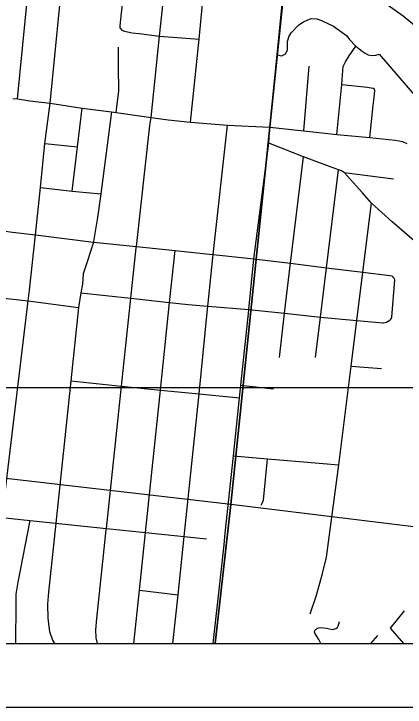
# Model space of a CAD drawing. Extents: x -8.2 to 38.5, y -0.1 to 21.9.
# Drawn here: x 4.076 to 4.691, y 13.864 to 14.955 of the extents above; entities that cross this region are included whole.
import ezdxf

# ---------------------------------------------------------------- set-up
doc = ezdxf.new("R2010")
doc.units = 0
for name, color, linetype in [('Default', 7, 'Continuous'), ('GM_X_Adjacent_County_Text', 7, 'Continuous'), ('GM_X_Airport_Location_Class_1', 7, 'Continuous'), ('GM_X_Section', 7, 'Continuous'), ('GM_X_Township', 7, 'Continuous'), ('GM_X_Township_Subdivision_Text', 7, 'Continuous'), ('GM_X_Township_Text', 7, 'Continuous')]:
    doc.layers.add(name, color=color, linetype=linetype)

msp = doc.modelspace()

# ---------------------------------------------------------------- linework, layer by layer
at = {"layer": 'Default'}
for points in [[(3.4133, 14.3673), (4.8235, 14.3673), (4.826, 14.3701), (4.9209, 14.4247), (5.0093, 14.4526), (5.1079, 14.4647), (5.3056, 14.4632), (5.5006, 14.42), (5.5963, 14.3828), (5.6234, 14.3673), (7.7858, 14.3673), (7.8175, 14.393), (7.9342, 14.5067), (8.01, 14.5807), (8.079, 14.6766), (8.1908, 14.868), (8.2378, 14.965), (8.3715, 15.1656), (8.4492, 15.2533), (8.7111, 15.5504), (8.81, 15.6288), (8.9073, 15.6804), (8.9634, 15.7165), (8.9634, 21.1673)], [(3.4095, 13.9645), (4.8235, 13.9645), (4.826, 13.9672), (4.9209, 14.0218), (5.0207, 14.0635), (5.1194, 14.0757), (5.317, 14.0741), (5.5121, 14.0309), (5.6077, 13.9937), (5.659, 13.9645), (7.7815, 13.9645)]]:
    msp.add_lwpolyline(points, dxfattribs=at)
for points in [[(3.4124, 13.9645), (4.3924, 13.9645), (4.4166, 14.1829), (3.4423, 14.2958)], [(4.3924, 13.9645), (4.7341, 13.9645), (4.7553, 13.9861), (4.7627, 13.9928), (4.7723, 13.9983), (4.7822, 14.0026), (4.7922, 14.0073), (4.7968, 14.011), (4.8026, 14.0173), (4.8057, 14.0198), (4.8218, 14.0278), (4.8494, 14.0408), (4.8835, 14.059), (4.9176, 14.0756), (4.9443, 14.0841), (4.9634, 14.0893), (4.9881, 14.0952), (5.003, 14.099), (5.0293, 14.1045), (5.0429, 14.1065), (4.4166, 14.1829)]]:
    msp.add_lwpolyline(points, close=True, dxfattribs=at)
at = {"layer": 'GM_X_Adjacent_County_Text'}
for points in [[(3.5428, 15.2954), (4.5212, 15.1931), (4.4166, 14.1829), (3.4423, 14.2958)], [(5.5208, 15.0744), (5.4096, 14.1041), (5.3356, 14.1149), (5.2909, 14.1152), (5.217, 14.1154), (5.198, 14.1143), (5.1802, 14.1143), (5.1428, 14.1148), (5.1257, 14.114), (5.0999, 14.1135), (5.0844, 14.1123), (5.0635, 14.1102), (5.0544, 14.1088), (5.0429, 14.1065), (4.4166, 14.1829), (4.5212, 15.1931)]]:
    msp.add_lwpolyline(points, close=True, dxfattribs=at)
at = {"layer": 'GM_X_Airport_Location_Class_1'}
msp.add_lwpolyline([(4.6497, 14.9791), (4.6875, 14.9514), (4.7057, 14.9371), (4.7124, 14.9313), (4.7815, 14.8367), (4.7999, 14.8149), (4.8111, 14.7952), (4.8155, 14.7812), (4.8161, 14.755), (4.8154, 14.7155), (4.8132, 14.694), (4.8175, 14.6716), (4.8331, 14.6197), (4.8347, 14.6071), (4.8372, 14.5609), (4.8388, 14.4806), (4.8425, 14.4695), (4.8471, 14.4631), (4.8511, 14.46), (4.8592, 14.4561), (4.8744, 14.4535)], dxfattribs=at)
at = {"layer": 'GM_X_Section'}
msp.add_lwpolyline([(2.1634, 13.9645), (4.8235, 13.9645), (4.826, 13.9672), (4.9209, 14.0218), (5.0207, 14.0635), (5.1194, 14.0757), (5.317, 14.0741), (5.5121, 14.0309), (5.6077, 13.9937), (5.659, 13.9645), (7.7815, 13.9645)], dxfattribs=at)
at = {"layer": 'GM_X_Township'}
for p, q in [((2.1634, 13.9645), (8.9634, 13.9645)), ((2.0634, 13.8645), (9.0634, 13.8645))]:
    msp.add_line(p, q, dxfattribs=at)
at = {"layer": 'GM_X_Township_Subdivision_Text'}
for p, q in [((4.0813, 14.821), (4.1035, 15.0481)), ((4.5315, 14.7709), (4.54, 14.8725)), ((4.1244, 14.7511), (4.1757, 14.7457)), ((4.5948, 14.7055), (4.6727, 14.6954)), ((4.6059, 14.4008), (4.6535, 14.397)), ((4.4325, 14.3707), (4.484, 14.3651)), ((4.2731, 14.0485), (4.3339, 14.0411)), ((4.6675, 13.9886), (4.6896, 14.0161)), ((4.6885, 13.9645), (4.6675, 13.9886)), ((4.6366, 13.9645), (4.6478, 13.9771))]:
    msp.add_line(p, q, dxfattribs=at)
for points in [[(4.2428, 14.932), (4.2428, 14.9353), (4.2433, 14.941), (4.2531, 15.0333), (4.2675, 15.169), (4.273, 15.2312), (4.2737, 15.2466), (4.2747, 15.2553), (4.2758, 15.2605), (4.2782, 15.2686)], [(4.2683, 14.5887), (4.2896, 14.7793), (4.2916, 14.7919), (4.3044, 14.9197), (4.316, 15.0264), (4.3289, 15.1614), (4.3334, 15.2004)], [(4.3536, 14.7844), (4.3668, 14.915), (4.3771, 15.0205), (4.3915, 15.1557), (4.3933, 15.1752), (4.3949, 15.1915), (4.3953, 15.1954), (4.3954, 15.2009), (4.3955, 15.2048), (4.3961, 15.207), (4.3978, 15.2074)], [(4.0573, 14.1626), (4.0984, 14.5037), (4.1001, 14.5204), (4.1098, 14.6072), (4.1178, 14.6816), (4.1244, 14.7511), (4.1327, 14.8141), (4.1553, 15.0436)], [(4.4897, 14.8901), (4.4969, 14.8888), (4.5027, 14.8919), (4.5057, 14.8978), (4.5057, 14.9112), (4.5077, 14.9184), (4.5115, 14.9248), (4.5239, 14.9376), (4.5309, 14.942), (4.5367, 14.9451), (4.5432, 14.9475), (4.5519, 14.947), (4.5591, 14.9445), (4.5782, 14.9352), (4.5985, 14.9209), (4.6026, 14.915), (4.6135, 14.9041), (4.6184, 14.8996), (4.6234, 14.8959), (4.6277, 14.8932), (4.6324, 14.8905), (4.6373, 14.8894), (4.6447, 14.8897), (4.6497, 14.8913), (4.7249, 14.8046)], [(4.2428, 14.932), (4.2454, 14.9292), (4.2498, 14.9273), (4.2616, 14.9251), (4.2729, 14.9241), (4.3044, 14.9197), (4.3668, 14.915)], [(4.2367, 14.7995), (4.2406, 14.8335), (4.2402, 14.8716), (4.24, 14.9023)], [(4.5836, 14.7651), (4.5915, 14.8436), (4.5926, 14.8658), (4.5934, 14.8722), (4.5968, 14.8794), (4.6028, 14.889), (4.6135, 14.9041)], [(4.5915, 14.8436), (4.6314, 14.8393), (4.6399, 14.8381)], [(4.6352, 14.7603), (4.6407, 14.8105), (4.642, 14.8234), (4.643, 14.8342), (4.6425, 14.836), (4.6399, 14.8381)], [(4.1673, 14.676), (4.1757, 14.7457), (4.1832, 14.8064)], [(4.3798, 14.4852), (4.3808, 14.495), (4.3813, 14.4999), (4.3888, 14.5762), (4.4118, 14.7796)], [(4.4932, 14.4145), (4.5013, 14.484), (4.5104, 14.5625), (4.5312, 14.7301)], [(4.5501, 14.4145), (4.5577, 14.478), (4.567, 14.5556), (4.5861, 14.7096)], [(4.1178, 14.6816), (4.1673, 14.676), (4.2122, 14.6717)], [(4.5413, 14.0111), (4.5512, 14.0403), (4.561, 14.0745), (4.5672, 14.1001), (4.5867, 14.2453), (4.6059, 14.4008), (4.6147, 14.4725), (4.6241, 14.5486), (4.6379, 14.6571)], [(4.0586, 14.6136), (4.0736, 14.6114), (4.1098, 14.6072), (4.2008, 14.5957), (4.2683, 14.5887), (4.3292, 14.5824), (4.388, 14.5763), (4.3888, 14.5762), (4.4529, 14.5695), (4.5104, 14.5625), (4.567, 14.5556), (4.6241, 14.5486), (4.6666, 14.5434), (4.6697, 14.5426), (4.671, 14.5419), (4.6726, 14.5409)], [(4.2211, 14.1455), (4.2448, 14.3694), (4.2594, 14.5074), (4.2681, 14.5866), (4.2683, 14.5887)], [(4.2642, 13.9645), (4.2731, 14.0485), (4.2826, 14.1391), (4.3061, 14.3632), (4.3206, 14.5007), (4.3292, 14.5824)], [(4.6666, 14.4732), (4.6685, 14.4748), (4.6694, 14.4761), (4.6698, 14.4777), (4.6744, 14.5367), (4.6737, 14.5388), (4.6726, 14.5409)], [(4.3892, 13.9645), (4.4005, 14.0679), (4.4062, 14.1199), (4.4081, 14.138), (4.4209, 14.2597), (4.4304, 14.3508), (4.4325, 14.3707), (4.445, 14.489), (4.4451, 14.49)], [(4.4451, 14.49), (4.5013, 14.484), (4.5577, 14.478), (4.6147, 14.4725), (4.6556, 14.4686), (4.6566, 14.4686), (4.6594, 14.4692), (4.6616, 14.47), (4.6666, 14.4732)], [(4.3258, 13.9645), (4.3339, 14.0411), (4.3435, 14.1328), (4.3672, 14.3571), (4.3798, 14.4852)], [(4.1653, 14.3774), (4.2448, 14.3694), (4.3061, 14.3632), (4.3672, 14.3571), (4.4304, 14.3508)], [(4.4209, 14.2597), (4.4744, 14.2551), (4.5245, 14.2507), (4.5867, 14.2453)], [(4.4644, 14.1821), (4.466, 14.1855), (4.468, 14.1899), (4.4744, 14.2551)], [(3.9746, 14.1712), (4.0573, 14.1626), (4.1012, 14.158), (4.106, 14.1575), (4.1417, 14.1538), (4.1464, 14.1533), (4.1513, 14.1528)], [(4.0787, 13.9645), (4.0793, 14.0275), (4.0791, 14.0419), (4.0823, 14.0612), (4.1012, 14.158)], [(4.1513, 14.1528), (4.2211, 14.1455), (4.2826, 14.1391), (4.3435, 14.1328), (4.3787, 14.1291)], [(4.2071, 13.9645), (4.2051, 13.9736), (4.2047, 13.9858), (4.2061, 14.0036), (4.2209, 14.1433), (4.2211, 14.1455)], [(4.5584, 13.9645), (4.555, 13.971), (4.5487, 13.981), (4.5482, 13.9826), (4.549, 13.9852), (4.5514, 13.9878), (4.5537, 13.9888), (4.5549, 13.9892), (4.5582, 13.9895), (4.5673, 13.9884), (4.5768, 13.9866), (4.5788, 13.987), (4.5817, 13.9879), (4.5845, 13.9897), (4.5856, 13.9916), (4.5874, 13.9991)]]:
    msp.add_lwpolyline(points, dxfattribs=at)
at = {"layer": 'GM_X_Township_Text'}
msp.add_line((4.1812, 14.516), (4.1775, 14.4929), dxfattribs=at)
for points in [[(4.4451, 14.49), (4.4529, 14.5695), (4.4763, 14.7514), (4.4779, 14.7765), (4.4897, 14.8901), (4.5011, 15.0075), (4.5158, 15.1422), (4.5203, 15.1968), (4.5292, 15.2774), (4.5351, 15.3018), (4.5372, 15.3086), (4.5393, 15.3152), (4.5426, 15.3245), (4.5469, 15.3344), (4.5601, 15.3566), (4.6055, 15.4196), (4.6187, 15.4344), (4.653, 15.4688), (4.7317, 15.5308), (4.7637, 15.5501), (4.8672, 15.6139)], [(4.0741, 14.8219), (4.0813, 14.821), (4.1007, 14.8181), (4.1327, 14.8141), (4.1832, 14.8064), (4.229, 14.8005), (4.2367, 14.7995), (4.2916, 14.7919), (4.3182, 14.7881), (4.3536, 14.7844), (4.4118, 14.7796), (4.4779, 14.7765)], [(4.229, 14.8005), (4.2122, 14.6717), (4.2074, 14.6343), (4.2011, 14.5966), (4.2008, 14.5957), (4.1915, 14.5661), (4.1849, 14.5458), (4.1834, 14.5295), (4.1812, 14.516)], [(4.4779, 14.7765), (4.5315, 14.7709), (4.5836, 14.7651), (4.6352, 14.7603), (4.6751, 14.7562), (4.6865, 14.7539), (4.6934, 14.7511)], [(4.6235, 14.6733), (4.5948, 14.7055), (4.5907, 14.7078), (4.5861, 14.7096), (4.5312, 14.7301), (4.4763, 14.7514)], [(4.7051, 14.598), (4.6703, 14.6277), (4.6379, 14.6571), (4.6235, 14.6733)], [(3.6949, 14.5573), (3.6978, 14.5569), (3.7242, 14.5522), (3.7691, 14.5428), (3.7997, 14.5378), (3.8245, 14.5345), (3.8595, 14.5306), (3.9229, 14.5238), (3.9811, 14.5167), (3.9881, 14.5156), (4.0361, 14.5104), (4.0984, 14.5037), (4.1775, 14.4929)], [(4.1812, 14.516), (4.2594, 14.5074), (4.3206, 14.5007), (4.3499, 14.4975), (4.3808, 14.495), (4.4451, 14.49)], [(4.1775, 14.4929), (4.1653, 14.3774), (4.1417, 14.1538), (4.1303, 14.0451), (4.1286, 14.0262), (4.1292, 14.0038), (4.1317, 13.9836), (4.1366, 13.9698), (4.1397, 13.9645)]]:
    msp.add_lwpolyline(points, dxfattribs=at)

doc.saveas('drawing.dxf')
